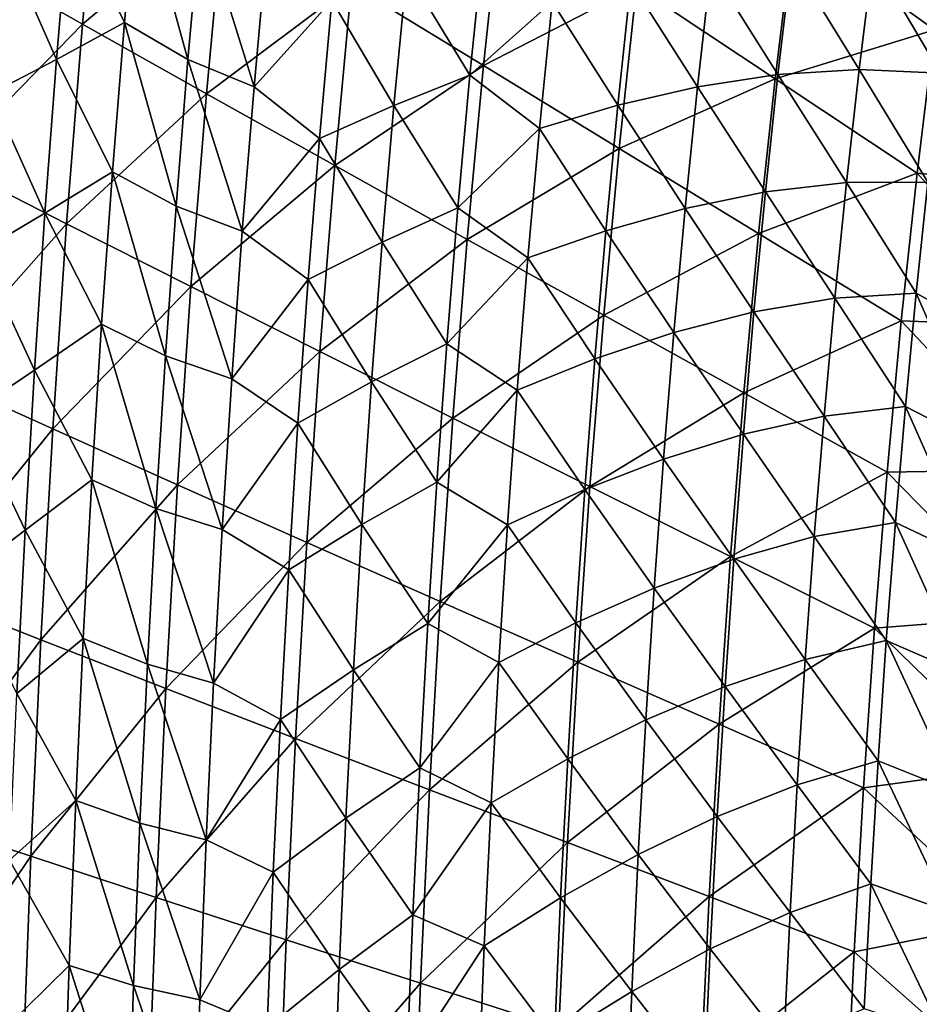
# Model space of a CAD drawing. Header units: millimetres. Extents: x -300 to 300, y -500 to 500.
# Tile 396 of 656: x -226 to -169, y 66 to 129. Entities that reach past the tile are written whole.
import ezdxf

# ---------------------------------------------------------------- set-up
doc = ezdxf.new("R2010")
doc.units = ezdxf.units.MM
doc.header["$LTSCALE"] = 81.481481
doc.layers.add('20', color=7, linetype='CONTINUOUS')
doc.layers.add('22', color=7, linetype='CONTINUOUS')

msp = doc.modelspace()

# ---------------------------------------------------------------- linework, layer by layer
at = {"layer": '20', "color": 7, "linetype": 'CONTINUOUS'}
for points in [[(-222.248, 128.497, 59.245), (-221.096, 140.967, 59.355), (-229.895, 132.833, 57.165), (-222.248, 128.497, 59.245)], [(-222.248, 128.497, 59.245), (-213.177, 136.071, 61.284), (-221.096, 140.967, 59.355), (-222.248, 128.497, 59.245)], [(-196.502, 125.834, 64.719), (-195.343, 136.69, 64.826), (-204.973, 131.024, 63.07), (-196.502, 125.834, 64.719)], [(-196.502, 125.834, 64.719), (-186.67, 130.911, 66.337), (-195.343, 136.69, 64.826), (-196.502, 125.834, 64.719)], [(-167.545, 128.129, 69.079), (-166.323, 137.083, 69.179), (-176.598, 134.656, 67.823), (-167.545, 128.129, 69.079)], [(-214.294, 124.022, 61.177), (-213.177, 136.071, 61.284), (-222.248, 128.497, 59.245), (-214.294, 124.022, 61.177)], [(-214.294, 124.022, 61.177), (-204.973, 131.024, 63.07), (-213.177, 136.071, 61.284), (-214.294, 124.022, 61.177)], [(-177.77, 124.985, 67.721), (-176.598, 134.656, 67.823), (-186.67, 130.911, 66.337), (-177.77, 124.985, 67.721)], [(-177.77, 124.985, 67.721), (-167.545, 128.129, 69.079), (-176.598, 134.656, 67.823), (-177.77, 124.985, 67.721)], [(-230.945, 119.59, 57.062), (-222.248, 128.497, 59.245), (-229.895, 132.833, 57.165), (-230.945, 119.59, 57.062)], [(-206.053, 119.412, 62.967), (-204.973, 131.024, 63.07), (-214.294, 124.022, 61.177), (-206.053, 119.412, 62.967)], [(-206.053, 119.412, 62.967), (-196.502, 125.834, 64.719), (-204.973, 131.024, 63.07), (-206.053, 119.412, 62.967)], [(-187.782, 120.503, 66.236), (-186.67, 130.911, 66.337), (-196.502, 125.834, 64.719), (-187.782, 120.503, 66.236)], [(-187.782, 120.503, 66.236), (-177.77, 124.985, 67.721), (-186.67, 130.911, 66.337), (-187.782, 120.503, 66.236)], [(-223.27, 115.675, 59.144), (-222.248, 128.497, 59.245), (-230.945, 119.59, 57.062), (-223.27, 115.675, 59.144)], [(-223.27, 115.675, 59.144), (-214.294, 124.022, 61.177), (-222.248, 128.497, 59.245), (-223.27, 115.675, 59.144)], [(-168.662, 118.917, 68.984), (-167.545, 128.129, 69.079), (-177.77, 124.985, 67.721), (-168.662, 118.917, 68.984)], [(-168.662, 118.917, 68.984), (-158.743, 117.962, 70.181), (-167.545, 128.129, 69.079), (-168.662, 118.917, 68.984)], [(-197.542, 114.671, 64.621), (-196.502, 125.834, 64.719), (-206.053, 119.412, 62.967), (-197.542, 114.671, 64.621)], [(-197.542, 114.671, 64.621), (-187.782, 120.503, 66.236), (-196.502, 125.834, 64.719), (-197.542, 114.671, 64.621)], [(-178.833, 115.039, 67.626), (-177.77, 124.985, 67.721), (-187.782, 120.503, 66.236), (-178.833, 115.039, 67.626)], [(-178.833, 115.039, 67.626), (-168.662, 118.917, 68.984), (-177.77, 124.985, 67.721), (-178.833, 115.039, 67.626)], [(-215.285, 111.636, 61.079), (-214.294, 124.022, 61.177), (-223.27, 115.675, 59.144), (-215.285, 111.636, 61.079)], [(-215.285, 111.636, 61.079), (-206.053, 119.412, 62.967), (-214.294, 124.022, 61.177), (-215.285, 111.636, 61.079)], [(-188.78, 109.805, 66.143), (-187.782, 120.503, 66.236), (-197.542, 114.671, 64.621), (-188.78, 109.805, 66.143)], [(-188.78, 109.805, 66.143), (-178.833, 115.039, 67.626), (-187.782, 120.503, 66.236), (-188.78, 109.805, 66.143)], [(-231.863, 105.977, 56.969), (-223.27, 115.675, 59.144), (-230.945, 119.59, 57.062), (-231.863, 105.977, 56.969)], [(-207.011, 107.476, 62.873), (-206.053, 119.412, 62.967), (-215.285, 111.636, 61.079), (-207.011, 107.476, 62.873)], [(-207.011, 107.476, 62.873), (-197.542, 114.671, 64.621), (-206.053, 119.412, 62.967), (-207.011, 107.476, 62.873)], [(-169.673, 109.446, 68.895), (-168.662, 118.917, 68.984), (-178.833, 115.039, 67.626), (-169.673, 109.446, 68.895)], [(-169.673, 109.446, 68.895), (-159.768, 109.048, 70.095), (-168.662, 118.917, 68.984), (-169.673, 109.446, 68.895)], [(-159.768, 109.048, 70.095), (-158.743, 117.962, 70.181), (-168.662, 118.917, 68.984), (-159.768, 109.048, 70.095)], [(-224.163, 102.497, 59.053), (-223.27, 115.675, 59.144), (-231.863, 105.977, 56.969), (-224.163, 102.497, 59.053)], [(-224.163, 102.497, 59.053), (-215.285, 111.636, 61.079), (-223.27, 115.675, 59.144), (-224.163, 102.497, 59.053)], [(-198.465, 103.2, 64.531), (-197.542, 114.671, 64.621), (-207.011, 107.476, 62.873), (-198.465, 103.2, 64.531)], [(-198.465, 103.2, 64.531), (-188.78, 109.805, 66.143), (-197.542, 114.671, 64.621), (-198.465, 103.2, 64.531)], [(-179.787, 104.817, 67.539), (-178.833, 115.039, 67.626), (-188.78, 109.805, 66.143), (-179.787, 104.817, 67.539)], [(-179.787, 104.817, 67.539), (-169.673, 109.446, 68.895), (-178.833, 115.039, 67.626), (-179.787, 104.817, 67.539)], [(-216.152, 98.908, 60.991), (-215.285, 111.636, 61.079), (-224.163, 102.497, 59.053), (-216.152, 98.908, 60.991)], [(-216.152, 98.908, 60.991), (-207.011, 107.476, 62.873), (-215.285, 111.636, 61.079), (-216.152, 98.908, 60.991)], [(-189.667, 98.812, 66.058), (-188.78, 109.805, 66.143), (-198.465, 103.2, 64.531), (-189.667, 98.812, 66.058)], [(-189.667, 98.812, 66.058), (-179.787, 104.817, 67.539), (-188.78, 109.805, 66.143), (-189.667, 98.812, 66.058)], [(-170.581, 99.714, 68.813), (-169.673, 109.446, 68.895), (-179.787, 104.817, 67.539), (-170.581, 99.714, 68.813)], [(-170.581, 99.714, 68.813), (-160.693, 99.885, 70.015), (-169.673, 109.446, 68.895), (-170.581, 99.714, 68.813)], [(-160.693, 99.885, 70.015), (-159.768, 109.048, 70.095), (-169.673, 109.446, 68.895), (-160.693, 99.885, 70.015)], [(-207.849, 95.214, 62.788), (-207.011, 107.476, 62.873), (-216.152, 98.908, 60.991), (-207.849, 95.214, 62.788)], [(-207.849, 95.214, 62.788), (-198.465, 103.2, 64.531), (-207.011, 107.476, 62.873), (-207.849, 95.214, 62.788)], [(-232.651, 91.989, 56.887), (-224.163, 102.497, 59.053), (-231.863, 105.977, 56.969), (-232.651, 91.989, 56.887)], [(-180.634, 94.317, 67.458), (-179.787, 104.817, 67.539), (-189.667, 98.812, 66.058), (-180.634, 94.317, 67.458)], [(-180.634, 94.317, 67.458), (-170.581, 99.714, 68.813), (-179.787, 104.817, 67.539), (-180.634, 94.317, 67.458)], [(-199.273, 91.418, 64.45), (-198.465, 103.2, 64.531), (-207.849, 95.214, 62.788), (-199.273, 91.418, 64.45)], [(-199.273, 91.418, 64.45), (-189.667, 98.812, 66.058), (-198.465, 103.2, 64.531), (-199.273, 91.418, 64.45)], [(-224.931, 88.96, 58.973), (-224.163, 102.497, 59.053), (-232.651, 91.989, 56.887), (-224.931, 88.96, 58.973)], [(-224.931, 88.96, 58.973), (-216.152, 98.908, 60.991), (-224.163, 102.497, 59.053), (-224.931, 88.96, 58.973)], [(-171.388, 89.717, 68.738), (-170.581, 99.714, 68.813), (-180.634, 94.317, 67.458), (-171.388, 89.717, 68.738)], [(-171.388, 89.717, 68.738), (-161.52, 90.47, 69.941), (-170.581, 99.714, 68.813), (-171.388, 89.717, 68.738)], [(-161.52, 90.47, 69.941), (-160.693, 99.885, 70.015), (-170.581, 99.714, 68.813), (-161.52, 90.47, 69.941)], [(-216.897, 85.837, 60.913), (-216.152, 98.908, 60.991), (-224.931, 88.96, 58.973), (-216.897, 85.837, 60.913)], [(-216.897, 85.837, 60.913), (-207.849, 95.214, 62.788), (-216.152, 98.908, 60.991), (-216.897, 85.837, 60.913)], [(-190.442, 87.524, 65.981), (-189.667, 98.812, 66.058), (-199.273, 91.418, 64.45), (-190.442, 87.524, 65.981)], [(-190.442, 87.524, 65.981), (-180.634, 94.317, 67.458), (-189.667, 98.812, 66.058), (-190.442, 87.524, 65.981)], [(-208.57, 82.623, 62.713), (-207.849, 95.214, 62.788), (-216.897, 85.837, 60.913), (-208.57, 82.623, 62.713)], [(-208.57, 82.623, 62.713), (-199.273, 91.418, 64.45), (-207.849, 95.214, 62.788), (-208.57, 82.623, 62.713)], [(-181.376, 83.535, 67.386), (-180.634, 94.317, 67.458), (-190.442, 87.524, 65.981), (-181.376, 83.535, 67.386)], [(-181.376, 83.535, 67.386), (-171.388, 89.717, 68.738), (-180.634, 94.317, 67.458), (-181.376, 83.535, 67.386)], [(-233.311, 77.624, 56.816), (-224.931, 88.96, 58.973), (-232.651, 91.989, 56.887), (-233.311, 77.624, 56.816)], [(-199.967, 79.322, 64.378), (-199.273, 91.418, 64.45), (-208.57, 82.623, 62.713), (-199.967, 79.322, 64.378)], [(-199.967, 79.322, 64.378), (-190.442, 87.524, 65.981), (-199.273, 91.418, 64.45), (-199.967, 79.322, 64.378)], [(-162.249, 80.802, 69.874), (-161.52, 90.47, 69.941), (-171.388, 89.717, 68.738), (-162.249, 80.802, 69.874)], [(-172.094, 79.456, 68.671), (-171.388, 89.717, 68.738), (-181.376, 83.535, 67.386), (-172.094, 79.456, 68.671)], [(-172.094, 79.456, 68.671), (-162.249, 80.802, 69.874), (-171.388, 89.717, 68.738), (-172.094, 79.456, 68.671)], [(-225.574, 75.06, 58.903), (-224.931, 88.96, 58.973), (-233.311, 77.624, 56.816), (-225.574, 75.06, 58.903)], [(-225.574, 75.06, 58.903), (-216.897, 85.837, 60.913), (-224.931, 88.96, 58.973), (-225.574, 75.06, 58.903)], [(-191.109, 75.936, 65.912), (-190.442, 87.524, 65.981), (-199.967, 79.322, 64.378), (-191.109, 75.936, 65.912)], [(-191.109, 75.936, 65.912), (-181.376, 83.535, 67.386), (-190.442, 87.524, 65.981), (-191.109, 75.936, 65.912)], [(-217.522, 72.417, 60.846), (-216.897, 85.837, 60.913), (-225.574, 75.06, 58.903), (-217.522, 72.417, 60.846)], [(-217.522, 72.417, 60.846), (-208.57, 82.623, 62.713), (-216.897, 85.837, 60.913), (-217.522, 72.417, 60.846)], [(-182.014, 72.47, 67.322), (-181.376, 83.535, 67.386), (-191.109, 75.936, 65.912), (-182.014, 72.47, 67.322)], [(-182.014, 72.47, 67.322), (-172.094, 79.456, 68.671), (-181.376, 83.535, 67.386), (-182.014, 72.47, 67.322)], [(-209.174, 69.7, 62.648), (-208.57, 82.623, 62.713), (-217.522, 72.417, 60.846), (-209.174, 69.7, 62.648)], [(-209.174, 69.7, 62.648), (-199.967, 79.322, 64.378), (-208.57, 82.623, 62.713), (-209.174, 69.7, 62.648)], [(-162.882, 70.878, 69.814), (-162.249, 80.802, 69.874), (-172.094, 79.456, 68.671), (-162.882, 70.878, 69.814)], [(-200.55, 66.909, 64.316), (-199.967, 79.322, 64.378), (-209.174, 69.7, 62.648), (-200.55, 66.909, 64.316)], [(-200.55, 66.909, 64.316), (-191.109, 75.936, 65.912), (-199.967, 79.322, 64.378), (-200.55, 66.909, 64.316)], [(-172.701, 68.926, 68.611), (-172.094, 79.456, 68.671), (-182.014, 72.47, 67.322), (-172.701, 68.926, 68.611)], [(-172.701, 68.926, 68.611), (-162.882, 70.878, 69.814), (-172.094, 79.456, 68.671), (-172.701, 68.926, 68.611)], [(-233.847, 62.877, 56.757), (-225.574, 75.06, 58.903), (-233.311, 77.624, 56.816), (-233.847, 62.877, 56.757)], [(-191.669, 64.048, 65.854), (-191.109, 75.936, 65.912), (-200.55, 66.909, 64.316), (-191.669, 64.048, 65.854)], [(-191.669, 64.048, 65.854), (-182.014, 72.47, 67.322), (-191.109, 75.936, 65.912), (-191.669, 64.048, 65.854)], [(-226.096, 60.794, 58.845), (-225.574, 75.06, 58.903), (-233.847, 62.877, 56.757), (-226.096, 60.794, 58.845)], [(-226.096, 60.794, 58.845), (-217.522, 72.417, 60.846), (-225.574, 75.06, 58.903), (-226.096, 60.794, 58.845)], [(-218.029, 58.648, 60.79), (-217.522, 72.417, 60.846), (-226.096, 60.794, 58.845), (-218.029, 58.648, 60.79)], [(-218.029, 58.648, 60.79), (-209.174, 69.7, 62.648), (-217.522, 72.417, 60.846), (-218.029, 58.648, 60.79)], [(-182.549, 61.119, 67.266), (-182.014, 72.47, 67.322), (-191.669, 64.048, 65.854), (-182.549, 61.119, 67.266)], [(-182.549, 61.119, 67.266), (-172.701, 68.926, 68.611), (-182.014, 72.47, 67.322), (-182.549, 61.119, 67.266)], [(-163.42, 60.696, 69.762), (-162.882, 70.878, 69.814), (-172.701, 68.926, 68.611), (-163.42, 60.696, 69.762)], [(-209.665, 56.441, 62.594), (-209.174, 69.7, 62.648), (-218.029, 58.648, 60.79), (-209.665, 56.441, 62.594)], [(-209.665, 56.441, 62.594), (-200.55, 66.909, 64.316), (-209.174, 69.7, 62.648), (-209.665, 56.441, 62.594)], [(-173.211, 58.126, 68.559), (-172.701, 68.926, 68.611), (-182.549, 61.119, 67.266), (-173.211, 58.126, 68.559)], [(-173.211, 58.126, 68.559), (-163.42, 60.696, 69.762), (-172.701, 68.926, 68.611), (-173.211, 58.126, 68.559)], [(-201.023, 54.177, 64.264), (-200.55, 66.909, 64.316), (-209.665, 56.441, 62.594), (-201.023, 54.177, 64.264)], [(-201.023, 54.177, 64.264), (-191.669, 64.048, 65.854), (-200.55, 66.909, 64.316), (-201.023, 54.177, 64.264)]]:
    msp.add_3dface(points, dxfattribs=at)
at = {"layer": '22', "color": 7, "linetype": 'CONTINUOUS'}
for points in [[(-218.722, 137.975, 44.529), (-219.559, 128.591, 44.45), (-223.11, 135.873, 43.42), (-218.722, 137.975, 44.529)], [(-218.722, 137.975, 44.529), (-215.475, 126.225, 45.482), (-219.559, 128.591, 44.45), (-218.722, 137.975, 44.529)], [(-214.65, 135.442, 45.56), (-215.475, 126.225, 45.482), (-218.722, 137.975, 44.529), (-214.65, 135.442, 45.56)], [(-227.344, 134.013, 42.279), (-223.11, 135.873, 43.42), (-223.925, 126.213, 43.343), (-227.344, 134.013, 42.279)], [(-223.11, 135.873, 43.42), (-219.559, 128.591, 44.45), (-223.925, 126.213, 43.343), (-223.11, 135.873, 43.42)], [(-214.65, 135.442, 45.56), (-211.234, 124.471, 46.482), (-215.475, 126.225, 45.482), (-214.65, 135.442, 45.56)], [(-210.412, 133.558, 46.56), (-211.234, 124.471, 46.482), (-214.65, 135.442, 45.56), (-210.412, 133.558, 46.56)], [(-228.14, 124.044, 42.203), (-227.344, 134.013, 42.279), (-223.925, 126.213, 43.343), (-228.14, 124.044, 42.203)], [(-210.412, 133.558, 46.56), (-206.232, 130.007, 47.508), (-211.234, 124.471, 46.482), (-210.412, 133.558, 46.56)], [(-196.526, 133.581, 49.393), (-197.368, 125.223, 49.315), (-201.43, 131.884, 48.469), (-196.526, 133.581, 49.393)], [(-196.526, 133.581, 49.393), (-192.085, 129.93, 50.23), (-197.368, 125.223, 49.315), (-196.526, 133.581, 49.393)], [(-176.728, 132.636, 52.665), (-177.591, 125.255, 52.59), (-181.908, 132.102, 51.891), (-176.728, 132.636, 52.665)], [(-176.728, 132.636, 52.665), (-172.381, 125.583, 53.325), (-177.591, 125.255, 52.59), (-176.728, 132.636, 52.665)], [(-171.51, 132.699, 53.4), (-172.381, 125.583, 53.325), (-176.728, 132.636, 52.665), (-171.51, 132.699, 53.4)], [(-171.51, 132.699, 53.4), (-167.149, 125.338, 54.022), (-172.381, 125.583, 53.325), (-171.51, 132.699, 53.4)], [(-166.277, 132.179, 54.095), (-167.149, 125.338, 54.022), (-171.51, 132.699, 53.4), (-166.277, 132.179, 54.095)], [(-201.43, 131.884, 48.469), (-202.248, 123.277, 48.392), (-206.232, 130.007, 47.508), (-201.43, 131.884, 48.469)], [(-201.43, 131.884, 48.469), (-197.368, 125.223, 49.315), (-202.248, 123.277, 48.392), (-201.43, 131.884, 48.469)], [(-181.908, 132.102, 51.891), (-182.758, 124.463, 51.816), (-187.031, 131.181, 51.08), (-181.908, 132.102, 51.891)], [(-181.908, 132.102, 51.891), (-177.591, 125.255, 52.59), (-182.758, 124.463, 51.816), (-181.908, 132.102, 51.891)], [(-187.031, 131.181, 51.08), (-187.865, 123.289, 51.004), (-192.085, 129.93, 50.23), (-187.031, 131.181, 51.08)], [(-187.031, 131.181, 51.08), (-182.758, 124.463, 51.816), (-187.865, 123.289, 51.004), (-187.031, 131.181, 51.08)], [(-206.232, 130.007, 47.508), (-207.028, 121.148, 47.433), (-211.234, 124.471, 46.482), (-206.232, 130.007, 47.508)], [(-206.232, 130.007, 47.508), (-202.248, 123.277, 48.392), (-207.028, 121.148, 47.433), (-206.232, 130.007, 47.508)], [(-192.085, 129.93, 50.23), (-192.899, 121.788, 50.156), (-197.368, 125.223, 49.315), (-192.085, 129.93, 50.23)], [(-192.085, 129.93, 50.23), (-187.865, 123.289, 51.004), (-192.899, 121.788, 50.156), (-192.085, 129.93, 50.23)], [(-219.559, 128.591, 44.45), (-220.324, 119.007, 44.376), (-223.925, 126.213, 43.343), (-219.559, 128.591, 44.45)], [(-219.559, 128.591, 44.45), (-216.229, 116.812, 45.409), (-220.324, 119.007, 44.376), (-219.559, 128.591, 44.45)], [(-215.475, 126.225, 45.482), (-216.229, 116.812, 45.409), (-219.559, 128.591, 44.45), (-215.475, 126.225, 45.482)], [(-228.14, 124.044, 42.203), (-223.925, 126.213, 43.343), (-224.666, 116.349, 43.272), (-228.14, 124.044, 42.203)], [(-223.925, 126.213, 43.343), (-220.324, 119.007, 44.376), (-224.666, 116.349, 43.272), (-223.925, 126.213, 43.343)], [(-215.475, 126.225, 45.482), (-211.986, 115.192, 46.409), (-216.229, 116.812, 45.409), (-215.475, 126.225, 45.482)], [(-211.234, 124.471, 46.482), (-211.986, 115.192, 46.409), (-215.475, 126.225, 45.482), (-211.234, 124.471, 46.482)], [(-197.368, 125.223, 49.315), (-198.143, 116.688, 49.242), (-202.248, 123.277, 48.392), (-197.368, 125.223, 49.315)], [(-197.368, 125.223, 49.315), (-192.899, 121.788, 50.156), (-198.143, 116.688, 49.242), (-197.368, 125.223, 49.315)], [(-177.591, 125.255, 52.59), (-178.392, 117.716, 52.518), (-182.758, 124.463, 51.816), (-177.591, 125.255, 52.59)], [(-177.591, 125.255, 52.59), (-173.191, 118.314, 53.255), (-178.392, 117.716, 52.518), (-177.591, 125.255, 52.59)], [(-172.381, 125.583, 53.325), (-173.191, 118.314, 53.255), (-177.591, 125.255, 52.59), (-172.381, 125.583, 53.325)], [(-172.381, 125.583, 53.325), (-167.962, 118.351, 53.953), (-173.191, 118.314, 53.255), (-172.381, 125.583, 53.325)], [(-167.149, 125.338, 54.022), (-167.962, 118.351, 53.953), (-172.381, 125.583, 53.325), (-167.149, 125.338, 54.022)], [(-228.863, 113.863, 42.133), (-228.14, 124.044, 42.203), (-224.666, 116.349, 43.272), (-228.863, 113.863, 42.133)], [(-211.234, 124.471, 46.482), (-207.028, 121.148, 47.433), (-211.986, 115.192, 46.409), (-211.234, 124.471, 46.482)], [(-182.758, 124.463, 51.816), (-183.545, 116.662, 51.744), (-187.865, 123.289, 51.004), (-182.758, 124.463, 51.816)], [(-182.758, 124.463, 51.816), (-178.392, 117.716, 52.518), (-183.545, 116.662, 51.744), (-182.758, 124.463, 51.816)], [(-187.865, 123.289, 51.004), (-188.635, 115.231, 50.933), (-192.899, 121.788, 50.156), (-187.865, 123.289, 51.004)], [(-187.865, 123.289, 51.004), (-183.545, 116.662, 51.744), (-188.635, 115.231, 50.933), (-187.865, 123.289, 51.004)], [(-202.248, 123.277, 48.392), (-203, 114.49, 48.32), (-207.028, 121.148, 47.433), (-202.248, 123.277, 48.392)], [(-202.248, 123.277, 48.392), (-198.143, 116.688, 49.242), (-203, 114.49, 48.32), (-202.248, 123.277, 48.392)], [(-192.899, 121.788, 50.156), (-193.649, 113.476, 50.085), (-198.143, 116.688, 49.242), (-192.899, 121.788, 50.156)], [(-192.899, 121.788, 50.156), (-188.635, 115.231, 50.933), (-193.649, 113.476, 50.085), (-192.899, 121.788, 50.156)], [(-207.028, 121.148, 47.433), (-207.755, 112.103, 47.362), (-211.986, 115.192, 46.409), (-207.028, 121.148, 47.433)], [(-207.028, 121.148, 47.433), (-203, 114.49, 48.32), (-207.755, 112.103, 47.362), (-207.028, 121.148, 47.433)], [(-220.324, 119.007, 44.376), (-221.019, 109.222, 44.308), (-224.666, 116.349, 43.272), (-220.324, 119.007, 44.376)], [(-220.324, 119.007, 44.376), (-216.913, 107.203, 45.341), (-221.019, 109.222, 44.308), (-220.324, 119.007, 44.376)], [(-216.229, 116.812, 45.409), (-216.913, 107.203, 45.341), (-220.324, 119.007, 44.376), (-216.229, 116.812, 45.409)], [(-173.191, 118.314, 53.255), (-173.942, 110.892, 53.188), (-178.392, 117.716, 52.518), (-173.191, 118.314, 53.255)], [(-173.191, 118.314, 53.255), (-168.717, 111.216, 53.887), (-173.942, 110.892, 53.188), (-173.191, 118.314, 53.255)], [(-167.962, 118.351, 53.953), (-168.717, 111.216, 53.887), (-173.191, 118.314, 53.255), (-167.962, 118.351, 53.953)], [(-167.962, 118.351, 53.953), (-163.725, 108.47, 54.526), (-168.717, 111.216, 53.887), (-167.962, 118.351, 53.953)], [(-178.392, 117.716, 52.518), (-179.133, 110.019, 52.451), (-183.545, 116.662, 51.744), (-178.392, 117.716, 52.518)], [(-178.392, 117.716, 52.518), (-173.942, 110.892, 53.188), (-179.133, 110.019, 52.451), (-178.392, 117.716, 52.518)], [(-228.863, 113.863, 42.133), (-224.666, 116.349, 43.272), (-225.336, 106.277, 43.205), (-228.863, 113.863, 42.133)], [(-224.666, 116.349, 43.272), (-221.019, 109.222, 44.308), (-225.336, 106.277, 43.205), (-224.666, 116.349, 43.272)], [(-216.229, 116.812, 45.409), (-212.668, 105.719, 46.342), (-216.913, 107.203, 45.341), (-216.229, 116.812, 45.409)], [(-211.986, 115.192, 46.409), (-212.668, 105.719, 46.342), (-216.229, 116.812, 45.409), (-211.986, 115.192, 46.409)], [(-198.143, 116.688, 49.242), (-198.851, 107.974, 49.174), (-203, 114.49, 48.32), (-198.143, 116.688, 49.242)], [(-198.143, 116.688, 49.242), (-193.649, 113.476, 50.085), (-198.851, 107.974, 49.174), (-198.143, 116.688, 49.242)], [(-183.545, 116.662, 51.744), (-184.27, 108.697, 51.677), (-188.635, 115.231, 50.933), (-183.545, 116.662, 51.744)], [(-183.545, 116.662, 51.744), (-179.133, 110.019, 52.451), (-184.27, 108.697, 51.677), (-183.545, 116.662, 51.744)], [(-211.986, 115.192, 46.409), (-207.755, 112.103, 47.362), (-212.668, 105.719, 46.342), (-211.986, 115.192, 46.409)], [(-188.635, 115.231, 50.933), (-189.341, 107.004, 50.866), (-193.649, 113.476, 50.085), (-188.635, 115.231, 50.933)], [(-188.635, 115.231, 50.933), (-184.27, 108.697, 51.677), (-189.341, 107.004, 50.866), (-188.635, 115.231, 50.933)], [(-203, 114.49, 48.32), (-203.684, 105.519, 48.253), (-207.755, 112.103, 47.362), (-203, 114.49, 48.32)], [(-203, 114.49, 48.32), (-198.851, 107.974, 49.174), (-203.684, 105.519, 48.253), (-203, 114.49, 48.32)], [(-229.513, 103.468, 42.068), (-228.863, 113.863, 42.133), (-225.336, 106.277, 43.205), (-229.513, 103.468, 42.068)], [(-193.649, 113.476, 50.085), (-194.335, 104.992, 50.019), (-198.851, 107.974, 49.174), (-193.649, 113.476, 50.085)], [(-193.649, 113.476, 50.085), (-189.341, 107.004, 50.866), (-194.335, 104.992, 50.019), (-193.649, 113.476, 50.085)], [(-207.755, 112.103, 47.362), (-208.415, 102.871, 47.297), (-212.668, 105.719, 46.342), (-207.755, 112.103, 47.362)], [(-207.755, 112.103, 47.362), (-203.684, 105.519, 48.253), (-208.415, 102.871, 47.297), (-207.755, 112.103, 47.362)], [(-173.942, 110.892, 53.188), (-174.633, 103.315, 53.124), (-179.133, 110.019, 52.451), (-173.942, 110.892, 53.188)], [(-173.942, 110.892, 53.188), (-169.414, 103.933, 53.824), (-174.633, 103.315, 53.124), (-173.942, 110.892, 53.188)], [(-168.717, 111.216, 53.887), (-169.414, 103.933, 53.824), (-173.942, 110.892, 53.188), (-168.717, 111.216, 53.887)], [(-168.717, 111.216, 53.887), (-164.408, 101.367, 54.465), (-169.414, 103.933, 53.824), (-168.717, 111.216, 53.887)], [(-163.725, 108.47, 54.526), (-164.408, 101.367, 54.465), (-168.717, 111.216, 53.887), (-163.725, 108.47, 54.526)], [(-179.133, 110.019, 52.451), (-179.812, 102.161, 52.388), (-184.27, 108.697, 51.677), (-179.133, 110.019, 52.451)], [(-179.133, 110.019, 52.451), (-174.633, 103.315, 53.124), (-179.812, 102.161, 52.388), (-179.133, 110.019, 52.451)], [(-221.019, 109.222, 44.308), (-221.643, 99.234, 44.245), (-225.336, 106.277, 43.205), (-221.019, 109.222, 44.308)], [(-221.019, 109.222, 44.308), (-217.529, 97.396, 45.279), (-221.643, 99.234, 44.245), (-221.019, 109.222, 44.308)], [(-216.913, 107.203, 45.341), (-217.529, 97.396, 45.279), (-221.019, 109.222, 44.308), (-216.913, 107.203, 45.341)], [(-184.27, 108.697, 51.677), (-184.934, 100.568, 51.614), (-189.341, 107.004, 50.866), (-184.27, 108.697, 51.677)], [(-184.27, 108.697, 51.677), (-179.812, 102.161, 52.388), (-184.934, 100.568, 51.614), (-184.27, 108.697, 51.677)], [(-198.851, 107.974, 49.174), (-199.495, 99.081, 49.11), (-203.684, 105.519, 48.253), (-198.851, 107.974, 49.174)], [(-198.851, 107.974, 49.174), (-194.335, 104.992, 50.019), (-199.495, 99.081, 49.11), (-198.851, 107.974, 49.174)], [(-216.913, 107.203, 45.341), (-213.282, 96.049, 46.28), (-217.529, 97.396, 45.279), (-216.913, 107.203, 45.341)], [(-212.668, 105.719, 46.342), (-213.282, 96.049, 46.28), (-216.913, 107.203, 45.341), (-212.668, 105.719, 46.342)], [(-189.341, 107.004, 50.866), (-189.986, 98.609, 50.804), (-194.335, 104.992, 50.019), (-189.341, 107.004, 50.866)], [(-189.341, 107.004, 50.866), (-184.934, 100.568, 51.614), (-189.986, 98.609, 50.804), (-189.341, 107.004, 50.866)], [(-229.513, 103.468, 42.068), (-225.336, 106.277, 43.205), (-225.935, 95.997, 43.144), (-229.513, 103.468, 42.068)], [(-225.336, 106.277, 43.205), (-221.643, 99.234, 44.245), (-225.935, 95.997, 43.144), (-225.336, 106.277, 43.205)], [(-212.668, 105.719, 46.342), (-208.415, 102.871, 47.297), (-213.282, 96.049, 46.28), (-212.668, 105.719, 46.342)], [(-203.684, 105.519, 48.253), (-204.303, 96.365, 48.191), (-208.415, 102.871, 47.297), (-203.684, 105.519, 48.253)], [(-203.684, 105.519, 48.253), (-199.495, 99.081, 49.11), (-204.303, 96.365, 48.191), (-203.684, 105.519, 48.253)], [(-194.335, 104.992, 50.019), (-194.958, 96.334, 49.958), (-199.495, 99.081, 49.11), (-194.335, 104.992, 50.019)], [(-194.335, 104.992, 50.019), (-189.986, 98.609, 50.804), (-194.958, 96.334, 49.958), (-194.335, 104.992, 50.019)], [(-169.414, 103.933, 53.824), (-170.054, 96.5, 53.766), (-174.633, 103.315, 53.124), (-169.414, 103.933, 53.824)], [(-169.414, 103.933, 53.824), (-165.035, 94.119, 54.408), (-170.054, 96.5, 53.766), (-169.414, 103.933, 53.824)], [(-164.408, 101.367, 54.465), (-165.035, 94.119, 54.408), (-169.414, 103.933, 53.824), (-164.408, 101.367, 54.465)], [(-230.091, 92.856, 42.009), (-229.513, 103.468, 42.068), (-225.935, 95.997, 43.144), (-230.091, 92.856, 42.009)], [(-174.633, 103.315, 53.124), (-175.266, 95.583, 53.065), (-179.812, 102.161, 52.388), (-174.633, 103.315, 53.124)], [(-174.633, 103.315, 53.124), (-170.054, 96.5, 53.766), (-175.266, 95.583, 53.065), (-174.633, 103.315, 53.124)], [(-208.415, 102.871, 47.297), (-209.008, 93.451, 47.236), (-213.282, 96.049, 46.28), (-208.415, 102.871, 47.297)], [(-208.415, 102.871, 47.297), (-204.303, 96.365, 48.191), (-209.008, 93.451, 47.236), (-208.415, 102.871, 47.297)], [(-179.812, 102.161, 52.388), (-180.432, 94.143, 52.329), (-184.934, 100.568, 51.614), (-179.812, 102.161, 52.388)], [(-179.812, 102.161, 52.388), (-175.266, 95.583, 53.065), (-180.432, 94.143, 52.329), (-179.812, 102.161, 52.388)], [(-184.934, 100.568, 51.614), (-185.536, 92.274, 51.555), (-189.986, 98.609, 50.804), (-184.934, 100.568, 51.614)], [(-184.934, 100.568, 51.614), (-180.432, 94.143, 52.329), (-185.536, 92.274, 51.555), (-184.934, 100.568, 51.614)], [(-221.643, 99.234, 44.245), (-222.198, 89.042, 44.187), (-225.935, 95.997, 43.144), (-221.643, 99.234, 44.245)], [(-221.643, 99.234, 44.245), (-218.076, 87.39, 45.222), (-222.198, 89.042, 44.187), (-221.643, 99.234, 44.245)], [(-217.529, 97.396, 45.279), (-218.076, 87.39, 45.222), (-221.643, 99.234, 44.245), (-217.529, 97.396, 45.279)], [(-199.495, 99.081, 49.11), (-200.074, 90.006, 49.052), (-204.303, 96.365, 48.191), (-199.495, 99.081, 49.11)], [(-199.495, 99.081, 49.11), (-194.958, 96.334, 49.958), (-200.074, 90.006, 49.052), (-199.495, 99.081, 49.11)], [(-189.986, 98.609, 50.804), (-190.568, 90.044, 50.746), (-194.958, 96.334, 49.958), (-189.986, 98.609, 50.804)], [(-189.986, 98.609, 50.804), (-185.536, 92.274, 51.555), (-190.568, 90.044, 50.746), (-189.986, 98.609, 50.804)], [(-217.529, 97.396, 45.279), (-213.827, 86.182, 46.223), (-218.076, 87.39, 45.222), (-217.529, 97.396, 45.279)], [(-213.282, 96.049, 46.28), (-213.827, 86.182, 46.223), (-217.529, 97.396, 45.279), (-213.282, 96.049, 46.28)], [(-204.303, 96.365, 48.191), (-204.857, 87.025, 48.134), (-209.008, 93.451, 47.236), (-204.303, 96.365, 48.191)], [(-204.303, 96.365, 48.191), (-200.074, 90.006, 49.052), (-204.857, 87.025, 48.134), (-204.303, 96.365, 48.191)], [(-194.958, 96.334, 49.958), (-195.518, 87.503, 49.901), (-200.074, 90.006, 49.052), (-194.958, 96.334, 49.958)], [(-194.958, 96.334, 49.958), (-190.568, 90.044, 50.746), (-195.518, 87.503, 49.901), (-194.958, 96.334, 49.958)], [(-170.054, 96.5, 53.766), (-170.637, 88.917, 53.711), (-175.266, 95.583, 53.065), (-170.054, 96.5, 53.766)], [(-170.054, 96.5, 53.766), (-165.607, 86.724, 54.356), (-170.637, 88.917, 53.711), (-170.054, 96.5, 53.766)], [(-165.035, 94.119, 54.408), (-165.607, 86.724, 54.356), (-170.054, 96.5, 53.766), (-165.035, 94.119, 54.408)], [(-230.091, 92.856, 42.009), (-225.935, 95.997, 43.144), (-226.465, 85.507, 43.089), (-230.091, 92.856, 42.009)], [(-225.935, 95.997, 43.144), (-222.198, 89.042, 44.187), (-226.465, 85.507, 43.089), (-225.935, 95.997, 43.144)], [(-213.282, 96.049, 46.28), (-209.008, 93.451, 47.236), (-213.827, 86.182, 46.223), (-213.282, 96.049, 46.28)], [(-175.266, 95.583, 53.065), (-175.84, 87.694, 53.01), (-180.432, 94.143, 52.329), (-175.266, 95.583, 53.065)], [(-175.266, 95.583, 53.065), (-170.637, 88.917, 53.711), (-175.84, 87.694, 53.01), (-175.266, 95.583, 53.065)], [(-180.432, 94.143, 52.329), (-180.992, 85.964, 52.274), (-185.536, 92.274, 51.555), (-180.432, 94.143, 52.329)], [(-180.432, 94.143, 52.329), (-175.84, 87.694, 53.01), (-180.992, 85.964, 52.274), (-180.432, 94.143, 52.329)], [(-209.008, 93.451, 47.236), (-209.536, 83.841, 47.181), (-213.827, 86.182, 46.223), (-209.008, 93.451, 47.236)], [(-209.008, 93.451, 47.236), (-204.857, 87.025, 48.134), (-209.536, 83.841, 47.181), (-209.008, 93.451, 47.236)], [(-185.536, 92.274, 51.555), (-186.078, 83.813, 51.502), (-190.568, 90.044, 50.746), (-185.536, 92.274, 51.555)], [(-185.536, 92.274, 51.555), (-180.992, 85.964, 52.274), (-186.078, 83.813, 51.502), (-185.536, 92.274, 51.555)], [(-200.074, 90.006, 49.052), (-200.589, 80.749, 48.999), (-204.857, 87.025, 48.134), (-200.074, 90.006, 49.052)], [(-200.074, 90.006, 49.052), (-195.518, 87.503, 49.901), (-200.589, 80.749, 48.999), (-200.074, 90.006, 49.052)], [(-190.568, 90.044, 50.746), (-191.089, 81.308, 50.693), (-195.518, 87.503, 49.901), (-190.568, 90.044, 50.746)], [(-190.568, 90.044, 50.746), (-186.078, 83.813, 51.502), (-191.089, 81.308, 50.693), (-190.568, 90.044, 50.746)], [(-222.198, 89.042, 44.187), (-222.685, 78.644, 44.136), (-226.465, 85.507, 43.089), (-222.198, 89.042, 44.187)], [(-222.198, 89.042, 44.187), (-218.556, 77.181, 45.171), (-222.685, 78.644, 44.136), (-222.198, 89.042, 44.187)], [(-218.076, 87.39, 45.222), (-218.556, 77.181, 45.171), (-222.198, 89.042, 44.187), (-218.076, 87.39, 45.222)], [(-170.637, 88.917, 53.711), (-171.165, 81.183, 53.66), (-175.84, 87.694, 53.01), (-170.637, 88.917, 53.711)], [(-170.637, 88.917, 53.711), (-166.125, 79.181, 54.307), (-171.165, 81.183, 53.66), (-170.637, 88.917, 53.711)], [(-165.607, 86.724, 54.356), (-166.125, 79.181, 54.307), (-170.637, 88.917, 53.711), (-165.607, 86.724, 54.356)], [(-218.076, 87.39, 45.222), (-214.306, 76.117, 46.172), (-218.556, 77.181, 45.171), (-218.076, 87.39, 45.222)], [(-213.827, 86.182, 46.223), (-214.306, 76.117, 46.172), (-218.076, 87.39, 45.222), (-213.827, 86.182, 46.223)], [(-195.518, 87.503, 49.901), (-196.016, 78.496, 49.85), (-200.589, 80.749, 48.999), (-195.518, 87.503, 49.901)], [(-195.518, 87.503, 49.901), (-191.089, 81.308, 50.693), (-196.016, 78.496, 49.85), (-195.518, 87.503, 49.901)], [(-175.84, 87.694, 53.01), (-176.357, 79.648, 52.96), (-180.992, 85.964, 52.274), (-175.84, 87.694, 53.01)], [(-175.84, 87.694, 53.01), (-171.165, 81.183, 53.66), (-176.357, 79.648, 52.96), (-175.84, 87.694, 53.01)], [(-204.857, 87.025, 48.134), (-205.346, 77.499, 48.083), (-209.536, 83.841, 47.181), (-204.857, 87.025, 48.134)], [(-204.857, 87.025, 48.134), (-200.589, 80.749, 48.999), (-205.346, 77.499, 48.083), (-204.857, 87.025, 48.134)], [(-213.827, 86.182, 46.223), (-209.536, 83.841, 47.181), (-214.306, 76.117, 46.172), (-213.827, 86.182, 46.223)], [(-226.465, 85.507, 43.089), (-222.685, 78.644, 44.136), (-226.925, 74.805, 43.04), (-226.465, 85.507, 43.089)], [(-180.992, 85.964, 52.274), (-181.493, 77.621, 52.224), (-186.078, 83.813, 51.502), (-180.992, 85.964, 52.274)], [(-180.992, 85.964, 52.274), (-176.357, 79.648, 52.96), (-181.493, 77.621, 52.224), (-180.992, 85.964, 52.274)], [(-209.536, 83.841, 47.181), (-210, 74.04, 47.132), (-214.306, 76.117, 46.172), (-209.536, 83.841, 47.181)], [(-209.536, 83.841, 47.181), (-205.346, 77.499, 48.083), (-210, 74.04, 47.132), (-209.536, 83.841, 47.181)], [(-186.078, 83.813, 51.502), (-186.56, 75.183, 51.453), (-191.089, 81.308, 50.693), (-186.078, 83.813, 51.502)], [(-186.078, 83.813, 51.502), (-181.493, 77.621, 52.224), (-186.56, 75.183, 51.453), (-186.078, 83.813, 51.502)], [(-191.089, 81.308, 50.693), (-191.55, 72.4, 50.646), (-196.016, 78.496, 49.85), (-191.089, 81.308, 50.693)], [(-191.089, 81.308, 50.693), (-186.56, 75.183, 51.453), (-191.55, 72.4, 50.646), (-191.089, 81.308, 50.693)], [(-171.165, 81.183, 53.66), (-171.637, 73.297, 53.614), (-176.357, 79.648, 52.96), (-171.165, 81.183, 53.66)], [(-171.165, 81.183, 53.66), (-166.588, 71.49, 54.262), (-171.637, 73.297, 53.614), (-171.165, 81.183, 53.66)], [(-166.125, 79.181, 54.307), (-166.588, 71.49, 54.262), (-171.165, 81.183, 53.66), (-166.125, 79.181, 54.307)], [(-200.589, 80.749, 48.999), (-201.04, 71.309, 48.951), (-205.346, 77.499, 48.083), (-200.589, 80.749, 48.999)], [(-200.589, 80.749, 48.999), (-196.016, 78.496, 49.85), (-201.04, 71.309, 48.951), (-200.589, 80.749, 48.999)], [(-176.357, 79.648, 52.96), (-176.817, 71.444, 52.914), (-181.493, 77.621, 52.224), (-176.357, 79.648, 52.96)], [(-176.357, 79.648, 52.96), (-171.637, 73.297, 53.614), (-176.817, 71.444, 52.914), (-176.357, 79.648, 52.96)], [(-222.685, 78.644, 44.136), (-223.104, 68.039, 44.09), (-226.925, 74.805, 43.04), (-222.685, 78.644, 44.136)], [(-222.685, 78.644, 44.136), (-218.969, 66.771, 45.127), (-223.104, 68.039, 44.09), (-222.685, 78.644, 44.136)], [(-218.556, 77.181, 45.171), (-218.969, 66.771, 45.127), (-222.685, 78.644, 44.136), (-218.556, 77.181, 45.171)], [(-196.016, 78.496, 49.85), (-196.454, 69.312, 49.804), (-201.04, 71.309, 48.951), (-196.016, 78.496, 49.85)], [(-196.016, 78.496, 49.85), (-191.55, 72.4, 50.646), (-196.454, 69.312, 49.804), (-196.016, 78.496, 49.85)], [(-218.556, 77.181, 45.171), (-214.718, 65.851, 46.128), (-218.969, 66.771, 45.127), (-218.556, 77.181, 45.171)], [(-214.306, 76.117, 46.172), (-214.718, 65.851, 46.128), (-218.556, 77.181, 45.171), (-214.306, 76.117, 46.172)], [(-205.346, 77.499, 48.083), (-205.771, 67.785, 48.037), (-210, 74.04, 47.132), (-205.346, 77.499, 48.083)], [(-205.346, 77.499, 48.083), (-201.04, 71.309, 48.951), (-205.771, 67.785, 48.037), (-205.346, 77.499, 48.083)], [(-181.493, 77.621, 52.224), (-181.936, 69.114, 52.179), (-186.56, 75.183, 51.453), (-181.493, 77.621, 52.224)], [(-181.493, 77.621, 52.224), (-176.817, 71.444, 52.914), (-181.936, 69.114, 52.179), (-181.493, 77.621, 52.224)], [(-214.306, 76.117, 46.172), (-210, 74.04, 47.132), (-214.718, 65.851, 46.128), (-214.306, 76.117, 46.172)], [(-226.925, 74.805, 43.04), (-223.104, 68.039, 44.09), (-227.317, 63.889, 42.998), (-226.925, 74.805, 43.04)], [(-186.56, 75.183, 51.453), (-186.983, 66.385, 51.409), (-191.55, 72.4, 50.646), (-186.56, 75.183, 51.453)], [(-186.56, 75.183, 51.453), (-181.936, 69.114, 52.179), (-186.983, 66.385, 51.409), (-186.56, 75.183, 51.453)], [(-210, 74.04, 47.132), (-210.399, 64.047, 47.089), (-214.718, 65.851, 46.128), (-210, 74.04, 47.132)], [(-210, 74.04, 47.132), (-205.771, 67.785, 48.037), (-210.399, 64.047, 47.089), (-210, 74.04, 47.132)], [(-171.637, 73.297, 53.614), (-172.055, 65.257, 53.573), (-176.817, 71.444, 52.914), (-171.637, 73.297, 53.614)], [(-171.637, 73.297, 53.614), (-166.997, 63.649, 54.222), (-172.055, 65.257, 53.573), (-171.637, 73.297, 53.614)], [(-166.588, 71.49, 54.262), (-166.997, 63.649, 54.222), (-171.637, 73.297, 53.614), (-166.588, 71.49, 54.262)], [(-191.55, 72.4, 50.646), (-191.95, 63.318, 50.603), (-196.454, 69.312, 49.804), (-191.55, 72.4, 50.646)], [(-191.55, 72.4, 50.646), (-186.983, 66.385, 51.409), (-191.95, 63.318, 50.603), (-191.55, 72.4, 50.646)], [(-176.817, 71.444, 52.914), (-177.221, 63.08, 52.873), (-181.936, 69.114, 52.179), (-176.817, 71.444, 52.914)], [(-176.817, 71.444, 52.914), (-172.055, 65.257, 53.573), (-177.221, 63.08, 52.873), (-176.817, 71.444, 52.914)], [(-201.04, 71.309, 48.951), (-201.429, 61.684, 48.909), (-205.771, 67.785, 48.037), (-201.04, 71.309, 48.951)], [(-201.04, 71.309, 48.951), (-196.454, 69.312, 49.804), (-201.429, 61.684, 48.909), (-201.04, 71.309, 48.951)], [(-196.454, 69.312, 49.804), (-196.83, 59.95, 49.763), (-201.429, 61.684, 48.909), (-196.454, 69.312, 49.804)], [(-196.454, 69.312, 49.804), (-191.95, 63.318, 50.603), (-196.83, 59.95, 49.763), (-196.454, 69.312, 49.804)], [(-181.936, 69.114, 52.179), (-182.321, 60.442, 52.139), (-186.983, 66.385, 51.409), (-181.936, 69.114, 52.179)], [(-181.936, 69.114, 52.179), (-177.221, 63.08, 52.873), (-182.321, 60.442, 52.139), (-181.936, 69.114, 52.179)], [(-223.104, 68.039, 44.09), (-223.457, 57.226, 44.051), (-227.317, 63.889, 42.998), (-223.104, 68.039, 44.09)], [(-223.104, 68.039, 44.09), (-219.317, 56.157, 45.088), (-223.457, 57.226, 44.051), (-223.104, 68.039, 44.09)], [(-218.969, 66.771, 45.127), (-219.317, 56.157, 45.088), (-223.104, 68.039, 44.09), (-218.969, 66.771, 45.127)], [(-205.771, 67.785, 48.037), (-206.134, 57.882, 47.998), (-210.399, 64.047, 47.089), (-205.771, 67.785, 48.037)], [(-205.771, 67.785, 48.037), (-201.429, 61.684, 48.909), (-206.134, 57.882, 47.998), (-205.771, 67.785, 48.037)], [(-218.969, 66.771, 45.127), (-215.065, 55.384, 46.089), (-219.317, 56.157, 45.088), (-218.969, 66.771, 45.127)], [(-214.718, 65.851, 46.128), (-215.065, 55.384, 46.089), (-218.969, 66.771, 45.127), (-214.718, 65.851, 46.128)], [(-214.718, 65.851, 46.128), (-210.399, 64.047, 47.089), (-215.065, 55.384, 46.089), (-214.718, 65.851, 46.128)], [(-186.983, 66.385, 51.409), (-187.348, 57.417, 51.37), (-191.95, 63.318, 50.603), (-186.983, 66.385, 51.409)], [(-186.983, 66.385, 51.409), (-182.321, 60.442, 52.139), (-187.348, 57.417, 51.37), (-186.983, 66.385, 51.409)]]:
    msp.add_3dface(points, dxfattribs=at)

doc.saveas('drawing.dxf')
